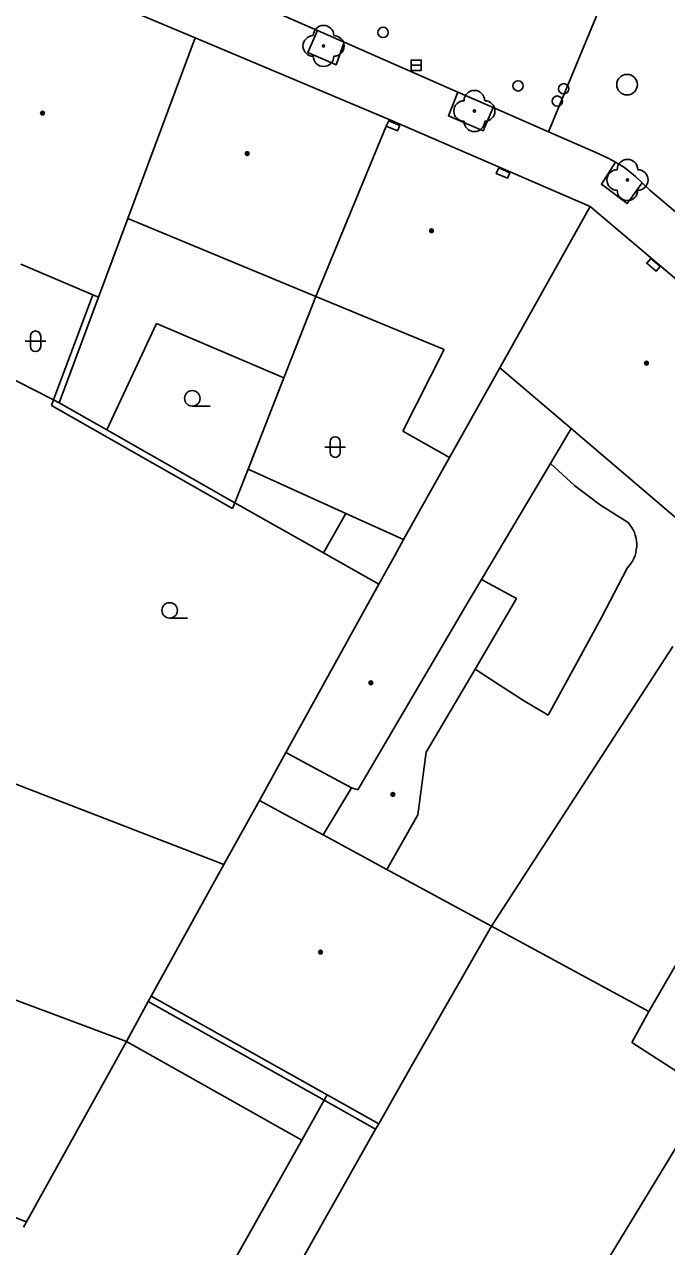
# Model space of a CAD drawing. Extents: x -596229 to -595156, y -1161237 to -1159376.
# Drawn here: x -596167.5 to -596136.3, y -1161101.6 to -1161042.3 of the extents above; entities that cross this region are included whole.
import ezdxf

# ---------------------------------------------------------------- set-up
doc = ezdxf.new("R2010")
doc.units = 0
for name, color, linetype in [('DOP - budovy nerozlisene - VP', 7, 'Continuous'), ('DOP - kresba z DSPS bez souradnic', 7, 'Continuous'), ('DOP - rozhrani ploch obecne', 7, 'Continuous'), ('Level 22', 7, 'Continuous'), ('Level 27', 7, 'Continuous'), ('Level 28', 7, 'Continuous'), ('Level 36', 7, 'Continuous'), ('Level 39', 7, 'Continuous'), ('silnoproud - povrch.  znaky a  RIS  skut. velikost', 7, 'Continuous'), ('slaboproud - povrch.  znaky a tel. budka skut. velikost', 7, 'Continuous'), ('Specificka linie pasportu komunikaci', 7, 'Continuous'), ('TM - budovy zdene_ betonove - VP', 7, 'Continuous'), ('TM - chodniky - VP', 7, 'Continuous'), ('TM - komunikace - VP', 7, 'Continuous'), ('TM - letecke snimky - pomocna linie', 7, 'Continuous')]:
    doc.layers.add(name, color=color, linetype=linetype)

msp = doc.modelspace()

# ---------------------------------------------------------------- linework, layer by layer
at = {"layer": 'DOP - budovy nerozlisene - VP'}
for points in [[(-596137.12, -1161090.22), (-596135.23, -1161086.95)], [(-596137.95, -1161091.73), (-596137.12, -1161090.22)], [(-596134.18, -1161094.16), (-596137.95, -1161091.73)]]:
    msp.add_lwpolyline(points, dxfattribs=at)
at = {"layer": 'DOP - kresba z DSPS bez souradnic'}
for points in [[(-596164.14, -1161055.41), (-596166.05, -1161060.51)], [(-596166.05, -1161060.51), (-596166.15, -1161060.78)], [(-596166.15, -1161060.78), (-596157.36, -1161065.79)], [(-596156.6, -1161063.88), (-596151.84, -1161066.03)], [(-596157.36, -1161065.79), (-596157.25, -1161065.51)], [(-596151.84, -1161066.03), (-596152.94, -1161067.95)], [(-596151.84, -1161066.03), (-596149.05, -1161067.3)], [(-596152.9, -1161094.54), (-596161.45, -1161089.74)], [(-596150.4, -1161095.94), (-596152.9, -1161094.54)]]:
    msp.add_lwpolyline(points, dxfattribs=at)
at = {"layer": 'DOP - rozhrani ploch obecne'}
for points in [[(-596163.87, -1161055.52), (-596165.78, -1161060.65)], [(-596153.31, -1161055.49), (-596154.86, -1161059.44)], [(-596161.05, -1161056.8), (-596163.46, -1161061.97)], [(-596154.86, -1161059.44), (-596161.05, -1161056.8)], [(-596166.05, -1161060.51), (-596169.41, -1161058.81)], [(-596156.6, -1161063.88), (-596154.86, -1161059.44)], [(-596165.78, -1161060.65), (-596166.05, -1161060.51)], [(-596165.78, -1161060.65), (-596163.46, -1161061.97)], [(-596163.46, -1161061.97), (-596157.25, -1161065.51)], [(-596157.25, -1161065.51), (-596156.6, -1161063.88)], [(-596157.25, -1161065.51), (-596152.94, -1161067.95)], [(-596152.94, -1161067.95), (-596150.25, -1161069.47)], [(-596135.95, -1161072.49), (-596144.77, -1161086.08)], [(-596157.77, -1161083.09), (-596175.78, -1161076.14)], [(-596180.56, -1161084.94), (-596162.51, -1161091.68)], [(-596137.12, -1161090.22), (-596144.77, -1161086.08)], [(-596161.45, -1161089.74), (-596161.31, -1161089.48)], [(-596162.51, -1161091.68), (-596161.45, -1161089.74)], [(-596167.36, -1161100.45), (-596162.51, -1161091.68)], [(-596186.27, -1161093.31), (-596167.36, -1161100.45)], [(-596152.75, -1161094.28), (-596152.9, -1161094.54)], [(-596152.9, -1161094.54), (-596153.98, -1161096.47)], [(-596150.4, -1161095.94), (-596162.05, -1161116.61)], [(-596150.25, -1161095.68), (-596150.4, -1161095.94)], [(-596153.98, -1161096.47), (-596167.02, -1161119.67)], [(-596152.86, -1161124.86), (-596135.81, -1161096.85)], [(-596167.51, -1161100.71), (-596167.36, -1161100.45)]]:
    msp.add_lwpolyline(points, dxfattribs=at)
at = {"layer": 'Level 22'}
for centre in [(-596152.93, -1161043.32), (-596145.6, -1161046.48), (-596138.16, -1161049.83)]:
    msp.add_circle(centre, 0.05, dxfattribs=at)
for centre, start, end in [((-596152.93, -1161042.82), 0, 180), ((-596153.43, -1161043.32), 90, 270), ((-596152.43, -1161043.32), 270, 90), ((-596152.93, -1161043.82), 180, 0), ((-596145.6, -1161045.98), 0, 180), ((-596146.1, -1161046.48), 90, 270), ((-596145.1, -1161046.48), 270, 90), ((-596145.6, -1161046.98), 180, 0), ((-596138.16, -1161049.33), 0, 180), ((-596138.66, -1161049.83), 90, 270), ((-596137.66, -1161049.83), 270, 90), ((-596138.16, -1161050.33), 180, 0)]:
    msp.add_arc(centre, 0.5, start, end, dxfattribs=at)
at = {"layer": 'Level 27'}
msp.add_line((-596148.68, -1161044.26), (-596148.18, -1161044.26), dxfattribs=at)
msp.add_lwpolyline([(-596148.68, -1161044.51), (-596148.18, -1161044.51), (-596148.18, -1161044.01), (-596148.68, -1161044.01)], close=True, dxfattribs=at)
msp.add_circle((-596138.18, -1161045.2), 0.5, dxfattribs=at)
at = {"layer": 'Level 28'}
for centre in [(-596150.04, -1161042.66), (-596143.48, -1161045.26), (-596141.26, -1161045.4), (-596141.57, -1161046)]:
    msp.add_circle(centre, 0.25, dxfattribs=at)
at = {"layer": 'Level 36'}
for p, q in [((-596167.176, -1161057.416), (-596167.176, -1161057.916)), ((-596166.676, -1161057.416), (-596166.676, -1161057.916)), ((-596167.426, -1161057.666), (-596166.426, -1161057.666)), ((-596159.31, -1161060.815), (-596158.435, -1161060.815)), ((-596152.866, -1161062.806), (-596151.866, -1161062.806)), ((-596152.616, -1161062.556), (-596152.616, -1161063.056)), ((-596152.116, -1161062.556), (-596152.116, -1161063.056)), ((-596160.41, -1161071.115), (-596159.535, -1161071.115))]:
    msp.add_line(p, q, dxfattribs=at)
for centre in [(-596159.31, -1161060.44), (-596160.41, -1161070.74)]:
    msp.add_circle(centre, 0.375, dxfattribs=at)
for centre, start, end in [((-596166.926, -1161057.416), 0, 180), ((-596166.926, -1161057.916), 180, 0), ((-596152.366, -1161062.556), 0, 180), ((-596152.366, -1161063.056), 180, 0)]:
    msp.add_arc(centre, 0.25, start, end, dxfattribs=at)
at = {"layer": 'Level 39'}
for centre, radius in [((-596166.59, -1161046.58), 0.09), ((-596166.59, -1161046.58), 0.0398), ((-596156.64, -1161048.55), 0.09), ((-596156.64, -1161048.55), 0.0398), ((-596147.68, -1161052.3), 0.09), ((-596147.68, -1161052.3), 0.0398), ((-596137.24, -1161058.73), 0.09), ((-596137.24, -1161058.73), 0.0398), ((-596150.63, -1161074.26), 0.09), ((-596150.63, -1161074.26), 0.0398), ((-596149.56, -1161079.68), 0.09), ((-596149.56, -1161079.68), 0.0398), ((-596153.08, -1161087.34), 0.09), ((-596153.08, -1161087.34), 0.0398)]:
    msp.add_circle(centre, radius, dxfattribs=at)
at = {"layer": 'silnoproud - povrch.  znaky a  RIS  skut. velikost'}
for points in [[(-596143.87, -1161049.48), (-596143.99, -1161049.75), (-596144.54, -1161049.51), (-596144.42, -1161049.24)], [(-596143.87, -1161049.48), (-596144.42, -1161049.24)], [(-596136.57, -1161054.03), (-596136.76, -1161054.26), (-596137.22, -1161053.88), (-596137.03, -1161053.65)], [(-596136.57, -1161054.03), (-596137.03, -1161053.65)]]:
    msp.add_lwpolyline(points, dxfattribs=at)
at = {"layer": 'slaboproud - povrch.  znaky a tel. budka skut. velikost'}
for points in [[(-596149.22, -1161047.18), (-596149.34, -1161047.45), (-596149.88, -1161047.22)], [(-596149.76, -1161046.95), (-596149.22, -1161047.18)]]:
    msp.add_lwpolyline(points, dxfattribs=at)
at = {"layer": 'Specificka linie pasportu komunikaci'}
msp.add_lwpolyline([(-596142, -1161047.49), (-596138.87, -1161039.93)], dxfattribs=at)
at = {"layer": 'TM - budovy zdene_ betonove - VP'}
for points in [[(-596162.11, -1161041.69), (-596159.17, -1161042.93)], [(-596159.17, -1161042.93), (-596162.45, -1161051.71)], [(-596159.17, -1161042.93), (-596149.74, -1161046.9)], [(-596149.88, -1161047.22), (-596153.31, -1161055.49)], [(-596149.76, -1161046.95), (-596149.88, -1161047.22)], [(-596149.74, -1161046.9), (-596149.76, -1161046.95)], [(-596149.74, -1161046.9), (-596139.98, -1161051.12)], [(-596139.98, -1161051.12), (-596144.37, -1161058.95)], [(-596139.98, -1161051.12), (-596128.94, -1161060.45)], [(-596163.87, -1161055.52), (-596162.45, -1161051.71)], [(-596153.31, -1161055.49), (-596162.45, -1161051.71)], [(-596164.14, -1161055.41), (-596167.64, -1161053.92)], [(-596163.87, -1161055.52), (-596164.14, -1161055.41)], [(-596147.07, -1161058.06), (-596153.31, -1161055.49)], [(-596149.08, -1161062.04), (-596147.07, -1161058.06)], [(-596144.37, -1161058.95), (-596146.81, -1161063.31)], [(-596140.89, -1161061.91), (-596144.37, -1161058.95)], [(-596146.81, -1161063.31), (-596149.08, -1161062.04)], [(-596140.89, -1161061.91), (-596141.9, -1161063.61)], [(-596134.63, -1161067.25), (-596140.89, -1161061.91)], [(-596146.81, -1161063.31), (-596149.05, -1161067.3)], [(-596141.9, -1161063.61), (-596145.26, -1161069.24)], [(-596149.05, -1161067.3), (-596149.48, -1161068.11)], [(-596149.48, -1161068.11), (-596150.25, -1161069.47)], [(-596145.86, -1161070.25), (-596145.26, -1161069.24)], [(-596145.26, -1161069.24), (-596143.55, -1161070.16)], [(-596150.25, -1161069.47), (-596154.76, -1161077.64)], [(-596151.27, -1161079.45), (-596145.86, -1161070.25)], [(-596143.55, -1161070.16), (-596145.57, -1161073.59)], [(-596145.57, -1161073.59), (-596147.95, -1161077.63)], [(-596156.05, -1161079.98), (-596154.76, -1161077.64)], [(-596154.76, -1161077.64), (-596151.57, -1161079.36)], [(-596147.95, -1161077.63), (-596148.35, -1161080.68)], [(-596152.95, -1161081.65), (-596151.57, -1161079.36)], [(-596151.57, -1161079.36), (-596151.27, -1161079.45)], [(-596156.05, -1161079.98), (-596157.77, -1161083.09)], [(-596154.77, -1161080.67), (-596156.05, -1161079.98)], [(-596152.95, -1161081.65), (-596154.77, -1161080.67)], [(-596148.35, -1161080.68), (-596149.86, -1161083.33)], [(-596149.86, -1161083.33), (-596152.95, -1161081.65)], [(-596157.77, -1161083.09), (-596161.31, -1161089.48)], [(-596144.77, -1161086.08), (-596149.86, -1161083.33)], [(-596144.77, -1161086.08), (-596148.6, -1161092.79)], [(-596161.31, -1161089.48), (-596152.75, -1161094.28)], [(-596148.6, -1161092.79), (-596150.25, -1161095.68)], [(-596150.25, -1161095.68), (-596152.75, -1161094.28)]]:
    msp.add_lwpolyline(points, dxfattribs=at)
at = {"layer": 'TM - chodniky - VP'}
for points in [[(-596151.93, -1161043.14), (-596152.31, -1161044.23), (-596153.7, -1161043.64), (-596153.23, -1161042.57)], [(-596144.68, -1161046.31), (-596145.17, -1161047.44), (-596146.86, -1161046.71), (-596146.4, -1161045.56)], [(-596137.44, -1161049.97), (-596138.17, -1161050.98), (-596139.43, -1161050.04), (-596138.74, -1161048.97)]]:
    msp.add_lwpolyline(points, dxfattribs=at)
at = {"layer": 'TM - komunikace - VP'}
for points in [[(-596161.36, -1161039.01), (-596153.23, -1161042.57)], [(-596153.23, -1161042.57), (-596151.93, -1161043.14)], [(-596151.93, -1161043.14), (-596146.4, -1161045.56)], [(-596146.4, -1161045.56), (-596144.68, -1161046.31)], [(-596144.68, -1161046.31), (-596142, -1161047.49)], [(-596142, -1161047.49), (-596139.73, -1161048.48)], [(-596139.73, -1161048.48), (-596139.06, -1161048.78), (-596138.74, -1161048.97)], [(-596138.74, -1161048.97), (-596138.3, -1161049.23), (-596137.77, -1161049.66), (-596137.44, -1161049.97)], [(-596137.44, -1161049.97), (-596137.07, -1161050.32)], [(-596137.07, -1161050.32), (-596132.49, -1161054.2)]]:
    msp.add_lwpolyline(points, dxfattribs=at)
at = {"layer": 'TM - letecke snimky - pomocna linie'}
for points in [[(-596141.9, -1161063.61), (-596140.73, -1161064.67), (-596139.47, -1161065.63), (-596138.13, -1161066.47)], [(-596138.13, -1161066.47), (-596138.04, -1161066.58), (-596137.96, -1161066.7), (-596137.88, -1161066.82), (-596137.82, -1161066.95), (-596137.78, -1161067.09), (-596137.74, -1161067.23), (-596137.72, -1161067.37), (-596137.71, -1161067.52), (-596137.71, -1161067.66), (-596137.73, -1161067.8), (-596137.75, -1161067.94), (-596137.79, -1161068.08), (-596137.85, -1161068.22), (-596137.91, -1161068.35), (-596137.99, -1161068.47), (-596138.07, -1161068.58), (-596138.17, -1161068.69)], [(-596138.17, -1161068.69), (-596139.43, -1161071.08), (-596140.72, -1161073.46), (-596142.02, -1161075.83)], [(-596142.02, -1161075.83), (-596143.22, -1161075.11), (-596144.4, -1161074.36), (-596145.57, -1161073.59)], [(-596162.51, -1161091.68), (-596153.98, -1161096.47)]]:
    msp.add_lwpolyline(points, dxfattribs=at)

doc.saveas('drawing.dxf')
